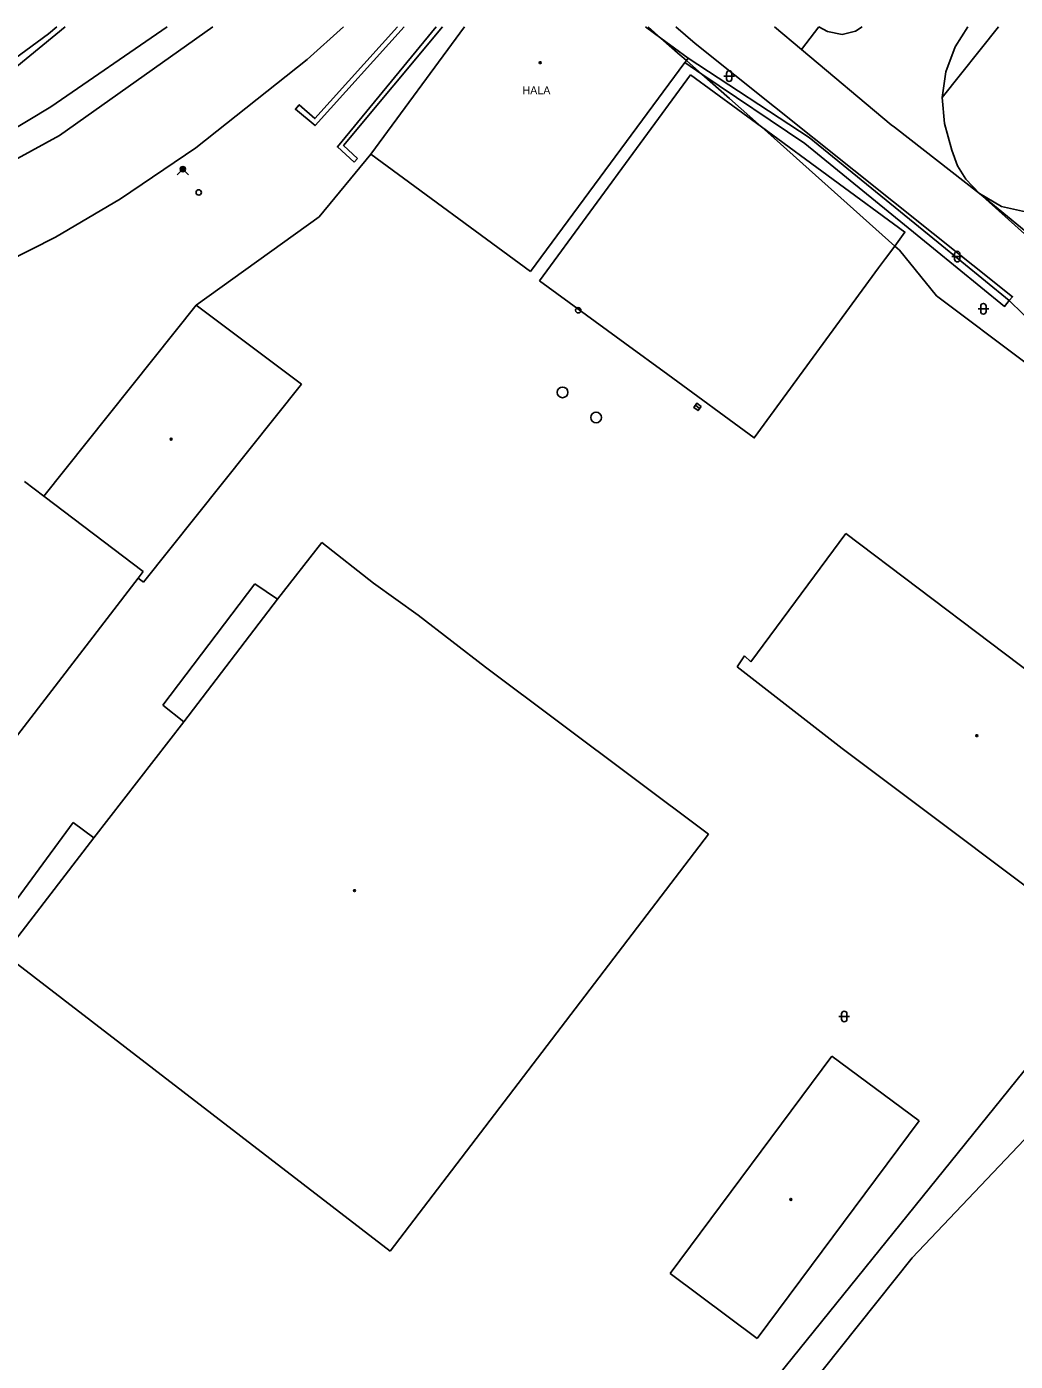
# Model space of a CAD drawing. Extents: x -595546 to -593986, y -1160845 to -1159202.
# Drawn here: x -595006.4 to -594913.8, y -1159329.2 to -1159204.1 of the extents above; entities that cross this region are included whole.
import ezdxf

# ---------------------------------------------------------------- set-up
doc = ezdxf.new("R2010")
doc.units = 0
for name, color, linetype in [('DOP - rozhrani ploch obecne', 7, 'Continuous'), ('Level 27', 7, 'Continuous'), ('Level 31', 7, 'Continuous'), ('Level 36', 7, 'Continuous'), ('Level 39', 7, 'Continuous'), ('Specificka linie pasportu komunikaci', 7, 'Continuous'), ('TM - budovy zdene_ betonove - VP', 7, 'Continuous'), ('TM - hranice MC - pomocna linie', 7, 'Continuous'), ('TM - komunikace - VP', 7, 'Continuous'), ('TM - letecke snimky - pomocna linie', 7, 'Continuous'), ('TM - plot drateny_ kovovy - VP', 7, 'Continuous'), ('TM - plot zdeny_ ohradni zed - VP', 7, 'Continuous'), ('TM - podezdivka plotu - VP', 7, 'Continuous'), ('TM - popis objektu', 7, 'Continuous'), ('TM - rozhrani ploch obecne - VP', 7, 'Continuous'), ('TM - vjezd na pozemek', 7, 'Continuous')]:
    doc.layers.add(name, color=color, linetype=linetype)

msp = doc.modelspace()

# ---------------------------------------------------------------- linework, layer by layer
at = {"layer": 'DOP - rozhrani ploch obecne'}
for points in [[(-594958.95, -1159358.87), (-594909.7, -1159297.88)], [(-594907.13, -1159302.26), (-594923.46, -1159319.48)], [(-594923.46, -1159319.48), (-594940.16, -1159340.39)]]:
    msp.add_lwpolyline(points, dxfattribs=at)
at = {"layer": 'Level 27'}
msp.add_line((-594943.38, -1159239.9), (-594943.78, -1159239.6), dxfattribs=at)
msp.add_lwpolyline([(-594943.23, -1159239.7), (-594943.63, -1159239.4), (-594943.93, -1159239.8), (-594943.53, -1159240.1)], close=True, dxfattribs=at)
for centre in [(-594956.22, -1159238.39), (-594953.08, -1159240.74)]:
    msp.add_circle(centre, 0.5, dxfattribs=at)
at = {"layer": 'Level 31'}
msp.add_lwpolyline([(-594992.32, -1159218.01), (-594991.79, -1159217.48), (-594991.26, -1159218.01)], dxfattribs=at)
for centre, radius in [((-594991.79, -1159217.48), 0.25), ((-594991.79, -1159217.48), 0.18), ((-594991.79, -1159217.48), 0.11), ((-594990.3, -1159219.66), 0.25), ((-594954.75, -1159230.7), 0.25)]:
    msp.add_circle(centre, radius, dxfattribs=at)
at = {"layer": 'Level 36'}
for p, q in [((-594941.11, -1159208.76), (-594940.11, -1159208.76)), ((-594940.86, -1159208.51), (-594940.86, -1159209.01)), ((-594940.36, -1159208.51), (-594940.36, -1159209.01)), ((-594919.74, -1159225.67), (-594918.74, -1159225.67)), ((-594919.49, -1159225.42), (-594919.49, -1159225.92)), ((-594918.99, -1159225.42), (-594918.99, -1159225.92)), ((-594917.3, -1159230.56), (-594916.3, -1159230.56)), ((-594917.05, -1159230.31), (-594917.05, -1159230.81)), ((-594916.55, -1159230.31), (-594916.55, -1159230.81)), ((-594930.33, -1159296.86), (-594929.33, -1159296.86)), ((-594930.08, -1159296.61), (-594930.08, -1159297.11)), ((-594929.58, -1159296.61), (-594929.58, -1159297.11))]:
    msp.add_line(p, q, dxfattribs=at)
for centre, start, end in [((-594940.61, -1159208.51), 0, 180), ((-594940.61, -1159209.01), 180, 0), ((-594919.24, -1159225.42), 0, 180), ((-594919.24, -1159225.92), 180, 0), ((-594916.8, -1159230.31), 0, 180), ((-594916.8, -1159230.81), 180, 0), ((-594929.83, -1159296.61), 0, 180), ((-594929.83, -1159297.11), 180, 0)]:
    msp.add_arc(centre, 0.25, start, end, dxfattribs=at)
at = {"layer": 'Level 39'}
for centre, radius in [((-594958.31, -1159207.5), 0.09), ((-594958.31, -1159207.5), 0.0398), ((-594992.89, -1159242.78), 0.09), ((-594992.89, -1159242.78), 0.0398), ((-594917.42, -1159270.55), 0.09), ((-594917.42, -1159270.55), 0.0398), ((-594975.7, -1159285.07), 0.09), ((-594975.7, -1159285.07), 0.0398), ((-594934.83, -1159314), 0.09), ((-594934.83, -1159314), 0.0398)]:
    msp.add_circle(centre, radius, dxfattribs=at)
at = {"layer": 'Specificka linie pasportu komunikaci'}
for points in [[(-594936.38, -1159204.13), (-594933.84, -1159206.26)], [(-594933.84, -1159206.26), (-594932.22, -1159204.13)], [(-594933.84, -1159206.26), (-594925.44, -1159213.31), (-594925.11, -1159213.55), (-594917.16, -1159219.75)], [(-594917.16, -1159219.75), (-594907.5, -1159228.41), (-594903.95, -1159231.59)]]:
    msp.add_lwpolyline(points, dxfattribs=at)
at = {"layer": 'TM - budovy zdene_ betonove - VP'}
for points in [[(-594974.18, -1159216.06), (-594965.41, -1159204.13)], [(-594948.44, -1159204.13), (-594947, -1159205.19)], [(-594947, -1159205.19), (-594944.45, -1159207.07)], [(-594944.77, -1159207.5), (-594959.23, -1159227.07)], [(-594944.62, -1159207.3), (-594944.77, -1159207.5)], [(-594944.45, -1159207.07), (-594944.62, -1159207.3)], [(-594958.37, -1159227.93), (-594944.23, -1159208.64)], [(-594944.23, -1159208.64), (-594937.6, -1159213.51)], [(-594937.6, -1159213.51), (-594924.15, -1159223.38), (-594925.1, -1159224.68)], [(-594959.23, -1159227.07), (-594974.18, -1159216.06)], [(-594925.1, -1159224.68), (-594925.96, -1159225.84), (-594926.61, -1159226.73), (-594938.27, -1159242.65), (-594946.35, -1159236.73), (-594950.38, -1159233.77), (-594958.37, -1159227.93)], [(-595004.8, -1159248.12), (-594990.53, -1159230.21)], [(-594990.53, -1159230.21), (-594980.69, -1159237.61)], [(-594980.69, -1159237.61), (-594995.48, -1159256.18)], [(-595006.64, -1159246.73), (-595004.8, -1159248.12)], [(-595004.8, -1159248.12), (-594995.52, -1159255.16)], [(-594938.58, -1159263.63), (-594929.68, -1159251.62)], [(-594929.68, -1159251.62), (-594895.8, -1159277.23)], [(-594982.91, -1159257.75), (-594978.78, -1159252.44)], [(-594978.78, -1159252.44), (-594973.92, -1159256.26)], [(-594995.52, -1159255.16), (-594995.98, -1159255.78)], [(-594995.98, -1159255.78), (-595017.68, -1159284)], [(-594995.48, -1159256.18), (-594995.98, -1159255.78)], [(-594973.92, -1159256.26), (-594969.74, -1159259.26)], [(-594991.69, -1159269.27), (-594982.91, -1159257.75)], [(-594939.87, -1159264.1), (-594939.17, -1159263.07)], [(-594939.17, -1159263.07), (-594938.58, -1159263.63)], [(-594963.44, -1159264.14), (-594942.56, -1159279.78)], [(-594930.04, -1159271.75), (-594939.87, -1159264.1)], [(-595000.12, -1159280.11), (-594991.69, -1159269.27)], [(-594905.01, -1159290.53), (-594930.04, -1159271.75)], [(-595008.49, -1159291.01), (-595000.12, -1159280.11)], [(-594942.56, -1159279.78), (-594972.37, -1159318.84)], [(-594972.37, -1159318.84), (-595008.49, -1159291.01)], [(-594946.13, -1159320.93), (-594930.99, -1159300.57)], [(-594930.99, -1159300.57), (-594922.8, -1159306.64)], [(-594922.8, -1159306.64), (-594937.98, -1159327.02)], [(-594937.98, -1159327.02), (-594946.13, -1159320.93)]]:
    msp.add_lwpolyline(points, dxfattribs=at)
at = {"layer": 'TM - hranice MC - pomocna linie'}
for points in [[(-594947, -1159205.19), (-594948.2, -1159204.13)], [(-594944.62, -1159207.3), (-594945.06, -1159206.91), (-594945.19, -1159206.79), (-594947, -1159205.19)], [(-594943.18, -1159208.57), (-594944.62, -1159207.3)], [(-594937.6, -1159213.51), (-594940.59, -1159210.86), (-594943.18, -1159208.57)], [(-594925.1, -1159224.68), (-594937.6, -1159213.51)], [(-594904.39, -1159241.96), (-594921.18, -1159229.36), (-594924.67, -1159225.06), (-594925.1, -1159224.68)]]:
    msp.add_lwpolyline(points, dxfattribs=at)
at = {"layer": 'TM - komunikace - VP'}
for points in [[(-594976.74, -1159204.13), (-594980.16, -1159207.2), (-594990.56, -1159215.47), (-594997.64, -1159220.25), (-595003.73, -1159223.85), (-595050.23, -1159247.4), (-595091.37, -1159267.43), (-595103.52, -1159272.69), (-595113.28, -1159277.72), (-595125.61, -1159285.62)], [(-595030.57, -1159229.23), (-595003.35, -1159214.32), (-594988.98, -1159204.13)], [(-594945.6, -1159204.13), (-594943.79, -1159205.72), (-594914.06, -1159229.43), (-594914.38, -1159229.79)], [(-594928.16, -1159204.13), (-594928.78, -1159204.55), (-594930.03, -1159204.86), (-594931.41, -1159204.59), (-594932.22, -1159204.13)], [(-594918.26, -1159204.13), (-594919.45, -1159206.01), (-594920.32, -1159208.37), (-594920.65, -1159210.75)], [(-594920.65, -1159210.75), (-594920.43, -1159213.19), (-594919.77, -1159215.69), (-594919.22, -1159217.16), (-594918.45, -1159218.43), (-594917.16, -1159219.75)], [(-594917.16, -1159219.75), (-594915.09, -1159220.98), (-594912.86, -1159221.48)]]:
    msp.add_lwpolyline(points, dxfattribs=at)
at = {"layer": 'TM - letecke snimky - pomocna linie'}
for points in [[(-594908.96, -1159226.51), (-594917.16, -1159219.75)], [(-594969.74, -1159259.26), (-594963.44, -1159264.14)]]:
    msp.add_lwpolyline(points, dxfattribs=at)
at = {"layer": 'TM - plot drateny_ kovovy - VP'}
for points in [[(-594993.27, -1159204.13), (-595004.17, -1159211.63), (-595019.04, -1159220.6), (-595044.2, -1159233.45), (-595104.42, -1159261.78), (-595119.2, -1159269.67), (-595127.82, -1159274.68), (-595131.6, -1159277.4)], [(-594944.77, -1159207.5), (-594943.18, -1159208.57)], [(-594943.18, -1159208.57), (-594933.53, -1159215.08), (-594921.46, -1159224.9), (-594914.82, -1159230.33), (-594914.38, -1159229.79)]]:
    msp.add_lwpolyline(points, dxfattribs=at)
at = {"layer": 'TM - plot zdeny_ ohradni zed - VP'}
msp.add_lwpolyline([(-594990.53, -1159230.21), (-594979.03, -1159221.93), (-594974.18, -1159216.06)], dxfattribs=at)
at = {"layer": 'TM - podezdivka plotu - VP'}
msp.add_lwpolyline([(-594944.45, -1159207.07), (-594933.12, -1159214.51), (-594921.02, -1159224.36), (-594914.38, -1159229.79)], dxfattribs=at)
at = {"layer": 'TM - rozhrani ploch obecne - VP'}
for points in [[(-595102.27, -1159248.06), (-595087.01, -1159245.03), (-595078.02, -1159242.84), (-595068.71, -1159240.05), (-595057.97, -1159235.99), (-595047.99, -1159231.86), (-595037.98, -1159226.89), (-595028.56, -1159221.75), (-595019.61, -1159215.97), (-595004.38, -1159204.8), (-595003.61, -1159204.13)], [(-595002.83, -1159204.13), (-595007.35, -1159207.87), (-595013.41, -1159212.39), (-595026.82, -1159221.32), (-595036.28, -1159226.65), (-595051.64, -1159234.12), (-595057.21, -1159236.39), (-595065.9, -1159239.62), (-595073.52, -1159242.2), (-595080.15, -1159243.98), (-595093.62, -1159247.1), (-595102.19, -1159248.74)], [(-594971.07, -1159204.13), (-594979.4, -1159213.4), (-594981.24, -1159211.87), (-594980.88, -1159211.44), (-594979.42, -1159212.74), (-594971.68, -1159204.13)], [(-594975.73, -1159216.81), (-594977.31, -1159215.39), (-594968.06, -1159204.13)], [(-594967.47, -1159204.13), (-594976.73, -1159215.25), (-594975.44, -1159216.47)], [(-594920.65, -1159210.75), (-594915.37, -1159204.13)], [(-594975.44, -1159216.47), (-594975.73, -1159216.81)], [(-594993.66, -1159267.7), (-594985.05, -1159256.33)], [(-594985.05, -1159256.33), (-594982.91, -1159257.75)], [(-594991.69, -1159269.27), (-594993.66, -1159267.7)], [(-595010.19, -1159289.7), (-595002.06, -1159278.7)], [(-595002.06, -1159278.7), (-595000.12, -1159280.11)]]:
    msp.add_lwpolyline(points, dxfattribs=at)
at = {"layer": 'TM - vjezd na pozemek'}
msp.add_lwpolyline([(-594907.97, -1159236.02), (-594914.38, -1159229.79)], dxfattribs=at)

# ---------------------------------------------------------------- texts
at = {"layer": 'TM - popis objektu'}
msp.add_text('HALA', height=0.75, dxfattribs=at).set_placement((-594959.98, -1159210.47))

doc.saveas('drawing.dxf')
